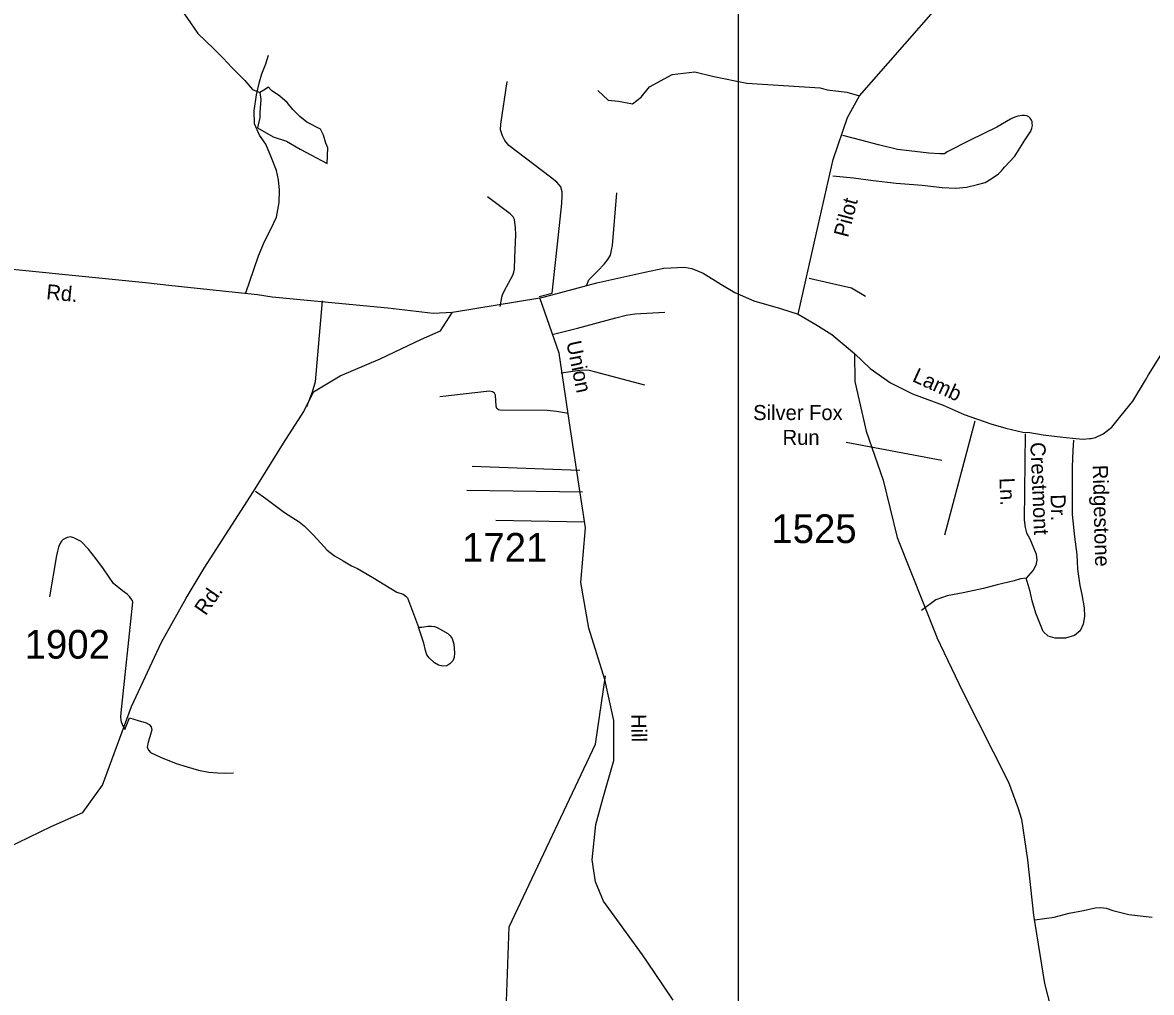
# Model space of a CAD drawing. Extents: x 884530 to 1028605, y 526725 to 653634.
# Drawn here: x 1000281 to 1005201, y 601215 to 605441 of the extents above; entities that cross this region are included whole.
import ezdxf

# ---------------------------------------------------------------- set-up
doc = ezdxf.new("R2010")
doc.units = 0
for name, color, linetype in [('Exist Hydrographic Bay Label', 7, 'Continuous'), ('Exist Hydrographic Creek Single Shore', 7, 'Continuous'), ('Exist Road Non-System Type 51', 7, 'Continuous'), ('Exist Road Non-System Type 51 Label', 7, 'Continuous'), ('Exist Road Secondary Type 51 Attributed', 7, 'Continuous'), ('Exist Road Secondary Type 51 Label', 7, 'Continuous'), ('Exist Road Secondary Type 51 Number Label', 7, 'Continuous'), ('Map Preparation Inset Cut Line', 7, 'Continuous')]:
    doc.layers.add(name, color=color, linetype=linetype)

msp = doc.modelspace()

# ---------------------------------------------------------------- linework, layer by layer
at = {"layer": 'Exist Hydrographic Bay Label'}
msp.add_lwpolyline([(1001315.4, 605135.7), (1001320.2, 605105.4), (1001315.7, 605049.5), (1001314.7, 605027.5), (1001304.8, 604981.8), (1001373.3, 604942.9), (1001430.8, 604924.5), (1001491.4, 604889.9), (1001540.4, 604863.9), (1001583.6, 604840), (1001609.1, 604827), (1001612, 604895), (1001602.8, 604915.4), (1001592.3, 604949.9), (1001579.4, 604976.5), (1001520.5, 605007), (1001489.5, 605032.4), (1001458.6, 605061.6), (1001433.9, 605092.7), (1001403, 605120.1), (1001365.9, 605145.7), (1001352.6, 605160.2), (1001332, 605147), (1001315.4, 605135.7)], dxfattribs=at)
at = {"layer": 'Exist Hydrographic Creek Single Shore'}
for points in [[(1000960.6, 605515.1), (1001013.5, 605440.7), (1001045.6, 605393.4), (1001114.9, 605326.4), (1001155.4, 605286.6), (1001193.7, 605244.9), (1001249.4, 605188.6), (1001283.9, 605149), (1001315.4, 605135.7)], [(1002387.6, 601093.3), (1002401.4, 601500), (1002778.1, 602296.5), (1002821.5, 602594.2)]]:
    msp.add_lwpolyline(points, dxfattribs=at)
at = {"layer": 'Exist Road Non-System Type 51'}
for p, q in [((1002532.9, 604247), (1002590, 604261.2)), ((1004432.1, 603704.2), (1004299.9, 603208)), ((1002710.3, 603489.8), (1002240.8, 603506.8)), ((1002721.4, 603394.8), (1002217.2, 603401.4)), ((1002731, 603263.6), (1002343.9, 603270.6)), ((1000726.7, 602361), (1000747.4, 602410.7))]:
    msp.add_line(p, q, dxfattribs=at)
for points in [[(1001254.8, 604263.8), (1001288.6, 604365.7), (1001309.7, 604424.2), (1001335, 604486.4), (1001363.2, 604541.4), (1001387.8, 604592.6), (1001400.1, 604656.7), (1001400.8, 604710.1), (1001397, 604755.4), (1001387.6, 604796.7), (1001366.6, 604852.1), (1001341.6, 604910.6), (1001314.3, 604950.6), (1001291.5, 604999.8), (1001290.3, 605057), (1001300.3, 605125.8), (1001314.3, 605182.9), (1001324.6, 605217.2), (1001341.8, 605260.7), (1001353.3, 605298.4)], [(1002590, 604261.2), (1002617.1, 604515.4), (1002631.5, 604652.5), (1002633, 604686), (1002633, 604703.5), (1002626.7, 604725.8), (1002620.3, 604733.8), (1002609.2, 604744.9), (1002582.1, 604767.2), (1002400.3, 604906), (1002382.9, 604926.7), (1002373.2, 604947.4), (1002363.7, 604973), (1002365.2, 604998.4), (1002393.9, 605184.9)], [(1003813.3, 604772.9), (1003902.3, 604764.4), (1003988.4, 604752.6), (1004089.2, 604741.4), (1004201.7, 604731.9), (1004288.7, 604722.4), (1004348.9, 604719.2), (1004394.7, 604723.9), (1004443.8, 604735), (1004477.1, 604744.6), (1004502.4, 604760.4), (1004534.1, 604782.6), (1004548.3, 604795.2), (1004561, 604811), (1004605.3, 604858.5), (1004649.6, 604928.2), (1004674.9, 604967.7), (1004680, 604981.3), (1004682.4, 604992.7), (1004682.1, 605001.2), (1004681.3, 605010.5), (1004678.5, 605016.4), (1004673, 605024), (1004666.5, 605029.8), (1004657.6, 605034.3), (1004647.4, 605036.3), (1004638.1, 605036.2), (1004619.6, 605033), (1004605.8, 605028.9), (1004595, 605024.6), (1004586.3, 605020.3), (1004527.7, 604985.2), (1004410.5, 604928.2), (1004310.9, 604877.5), (1004299.8, 604869.6), (1004288.7, 604869.6), (1004279.2, 604869.6), (1004231.7, 604872.7), (1004144.7, 604882.3), (1004094, 604888.6), (1004011.7, 604907.6), (1003934.1, 604928.2), (1003856.2, 604949.2)], [(1002363.3, 604204.3), (1002368.1, 604234.6), (1002370.4, 604244.2), (1002372.4, 604254.6), (1002380.2, 604270.7), (1002418.3, 604340.3), (1002422.3, 604353), (1002425.2, 604366.8), (1002426.2, 604416.7), (1002431.1, 604517.6), (1002429.2, 604547), (1002425.2, 604582.2), (1002419.4, 604595), (1002405.7, 604607.8), (1002359.6, 604642), (1002307.7, 604681.2)], [(1002738.4, 604293.8), (1002749.4, 604320.7), (1002768.2, 604338.4), (1002788.9, 604359.1), (1002816.4, 604387.7), (1002832.2, 604408.4), (1002844, 604427.2), (1002848, 604449.8), (1002852.9, 604469.6), (1002870.7, 604699.3)], [(1003710.2, 604326.7), (1003798.5, 604307.5), (1003894.3, 604285.1), (1003955.5, 604248.4)], [(1001586.3, 604228.6), (1001555.8, 603875.1), (1001544, 603830.8), (1001519.2, 603766.9)], [(1002589.9, 604082.4), (1002700.1, 604109), (1002866.6, 604154.9), (1002912.5, 604166.7), (1002950.2, 604171.9), (1003080.5, 604179.3)], [(1002628.4, 603915), (1002720.5, 603927.7), (1002750.7, 603925.9), (1002772.8, 603920.3), (1002991.5, 603861.7)], [(1002660.5, 603737.9), (1002607.7, 603746.7), (1002568.2, 603750.6), (1002360.6, 603752.4), (1002354.8, 603753.8), (1002348.3, 603759.5), (1002345.7, 603769), (1002342.5, 603817.2), (1002338, 603826), (1002329.9, 603832.5), (1002315.6, 603834.5), (1002100, 603809.5)], [(1004650.5, 603648.2), (1004647.1, 603273.5), (1004651.3, 603241.4), (1004657, 603217.6), (1004670.9, 603191.1), (1004698.6, 603124.7), (1004701.4, 603098.4), (1004697.3, 603076.4), (1004685.9, 603055.1), (1004655.6, 603019.2)], [(1004861, 603620.9), (1004858.8, 603575.9), (1004856.2, 603503.6), (1004855.9, 603297.2), (1004865.6, 603200.6), (1004876.7, 603123.3), (1004879.2, 603059.7), (1004888.9, 602988.5), (1004898.6, 602949.3), (1004908.5, 602890.5), (1004909.9, 602852.9), (1004904.3, 602819.3), (1004890.3, 602790), (1004866.6, 602770.4), (1004826.1, 602757.8), (1004781.4, 602757.8), (1004750.6, 602767.6), (1004729.6, 602787.2), (1004697.5, 602866.8), (1004680.7, 602921.3), (1004672.3, 602961.9), (1004655.6, 603019.2)], [(1001296.6, 603398.3), (1001341.6, 603367), (1001423.3, 603305.6), (1001487, 603265.5), (1001508.3, 603248.5), (1001547.3, 603209), (1001581.3, 603172.8), (1001608.8, 603142.6), (1001641.4, 603116.8), (1001678.9, 603094.9), (1001714.6, 603073.5), (1001740.9, 603061.5), (1001807.9, 603023), (1001912.2, 602958.3), (1001940.7, 602949.5), (1001952.1, 602941.6), (1001959.2, 602933.6), (1002006.8, 602805.8), (1002021.9, 602806.3), (1002047.7, 602810.5), (1002063.5, 602810.2), (1002076.9, 602809.8), (1002088.1, 602804.9), (1002134.2, 602778.4), (1002145.2, 602768.7), (1002153.5, 602757.5), (1002160.6, 602732.8), (1002163.9, 602693.9), (1002161.9, 602674.6), (1002156.4, 602660), (1002143.8, 602646.7), (1002130.4, 602638.5), (1002112.9, 602636.8), (1002094.3, 602641.2), (1002076.1, 602651), (1002053.6, 602672), (1002043.7, 602685.6), (1002037.1, 602704.6), (1002030.1, 602736.7), (1002006.8, 602805.8)], [(1000726.7, 602361), (1000716.1, 602382.8), (1000713, 602391.8), (1000710.5, 602402.4), (1000709.3, 602414.1), (1000710.6, 602432.4), (1000761.6, 602915), (1000760.6, 602922.3), (1000753.3, 602930.6), (1000747, 602940), (1000737.6, 602950.4), (1000716.8, 602964), (1000677.2, 602996.3), (1000633.5, 603059.9), (1000600, 603105.7), (1000568.8, 603146.3), (1000536.5, 603179.8), (1000504.2, 603195.4), (1000489.6, 603199.6), (1000476, 603196.4), (1000466.6, 603193.3), (1000458.3, 603189.1), (1000451, 603181.8), (1000443.7, 603169.3), (1000437.4, 603155.7), (1000433.3, 603138), (1000429.1, 603118.3), (1000398.9, 602938.9)], [(1004655.6, 603019.2), (1004630.3, 603016.4), (1004603.5, 603008.6), (1004528.7, 602991.2), (1004469.7, 602974.5), (1004380.2, 602956.3), (1004310.5, 602942.7), (1004262, 602926), (1004199.1, 602878.6)], [(1000747.4, 602410.7), (1000784.6, 602400.1), (1000820, 602389.5), (1000832.7, 602382.7), (1000841.6, 602372.4), (1000844.6, 602358.3), (1000836.5, 602327.9), (1000828.3, 602305), (1000823.8, 602283.5), (1000829.8, 602270.3), (1000838.6, 602259.9), (1000883, 602239.9), (1000951, 602211.8), (1000998.3, 602197), (1001048.1, 602182.9), (1001093.2, 602174.8), (1001131.7, 602171.1), (1001167.2, 602169.6), (1001201.2, 602171.8)], [(1004692.5, 601531.5), (1004777.7, 601541.9), (1004842.7, 601559.4), (1004905.4, 601571.4), (1004956.1, 601582.7), (1004981, 601584.3), (1005003.6, 601581.2), (1005032.3, 601572.2), (1005102.7, 601554.1), (1005165.8, 601547), (1005204.7, 601541.9)]]:
    msp.add_lwpolyline(points, dxfattribs=at)
at = {"layer": 'Exist Road Non-System Type 51 Label'}
for points in [[(1002788.1, 605144.5), (1002833.3, 605103.4), (1002878.5, 605099.3), (1002940.2, 605086.9), (1002977.2, 605115.7), (1003014.2, 605161), (1003112.9, 605214.5), (1003211.6, 605226.8), (1003293.9, 605206.2), (1003437.8, 605177.4), (1003756.9, 605157.2), (1003788.5, 605148.2), (1003874.1, 605137.3), (1003929.3, 605121.9)], [(1003870.8, 603612.6), (1004287.2, 603534.2)]]:
    msp.add_lwpolyline(points, dxfattribs=at)
at = {"layer": 'Exist Road Secondary Type 51 Attributed'}
msp.add_line((1002155.7, 604178.4), (1002535.5, 604241.3), dxfattribs=at)
for points in [[(1003661.6, 604169.9), (1003741.5, 604524.7), (1003814.5, 604844.7), (1003876.6, 605027.3), (1003929.3, 605121.9), (1004251.5, 605489.5), (1004505.3, 605764.3), (1004613.1, 605893), (1004738.2, 606042.6), (1004773, 606185.2), (1004755.6, 606446.1), (1004720.8, 606801.8), (1004703.4, 607048.8), (1004693, 607375.7)], [(999560.5, 604442.9), (999655.2, 604436.8), (999783.6, 604421.5), (999988.7, 604390.5), (1000816.5, 604308.8), (1000932.2, 604294.8), (1001305.2, 604256.5), (1001368.8, 604246.2), (1001873.6, 604197.4), (1002071, 604174.9), (1002155.7, 604178.4)], [(1002535.5, 604241.3), (1002549.5, 604244.8), (1002583.9, 604253.8), (1002783.9, 604307.1), (1002993.5, 604354.1), (1003076, 604371.5), (1003166.3, 604374.5), (1003198, 604369.4), (1003247.4, 604349.6), (1003323.9, 604301.1), (1003384.8, 604265), (1003467.7, 604228.4), (1003584.6, 604194.4), (1003661.6, 604169.9)], [(1003116.5, 601180.6), (1003035, 601301.6), (1002982.5, 601379.1), (1002813.6, 601612.8), (1002778.9, 601696.7), (1002763.9, 601791.7), (1002779, 601946.1), (1002810.8, 602057.6), (1002858.2, 602225.9), (1002858.2, 602399.9), (1002818.5, 602578.8), (1002748.9, 602802.5), (1002714.2, 603001.3), (1002734, 603239.9), (1002669.5, 603667.3), (1002619.8, 604000.4), (1002535.5, 604241.3)], [(999050.5, 601147.5), (999192, 601269.6), (999485.1, 601438.6), (999914.9, 601707.8), (1000165.2, 601820.9), (1000405.2, 601938), (1000543.8, 601999), (1000629.8, 602118.3), (1000756.5, 602460.7), (1000886.8, 602740.9), (1000994.9, 602932.4), (1001072.6, 603062.8), (1001288.4, 603397.2), (1001418.7, 603608), (1001507.2, 603745.6), (1001548.8, 603831.6), (1001665.3, 603901), (1001840, 603975.9), (1002020.2, 604062), (1002103.4, 604098), (1002155.7, 604178.4)], [(1003661.6, 604169.9), (1003738.3, 604125.3), (1003807.9, 604081.8), (1003906.7, 603998.3)], [(1003906.7, 603998.3), (1003975.1, 603933.7), (1004064.6, 603870.9), (1004160.5, 603822.9), (1004293, 603774.1), (1004385.7, 603733.4), (1004501.3, 603691.9), (1004566, 603674.2), (1004640.1, 603656.6), (1004671.8, 603654.8), (1004728.9, 603643.8), (1004814.7, 603635), (1004871.2, 603628.6), (1004903.2, 603625.5), (1004931.1, 603628.3), (1004938.2, 603628.3), (1004957.6, 603633.6), (1004991.1, 603649.5), (1005028.1, 603677.8), (1005068.7, 603728.9), (1005120.2, 603790.9), (1005176, 603883.4), (1005188.4, 603906.4), (1005249.3, 604002.8)], [(1003906.7, 603998.3), (1003908.5, 603876.5), (1003957.9, 603661.2), (1004031.9, 603446.9), (1004093.7, 603196.6), (1004265.2, 602762.6), (1004265.2, 602760.6), (1004377.5, 602526.9), (1004578.7, 602131.4), (1004618.8, 602020.4), (1004635, 601969.7), (1004661.2, 601792.7), (1004687.2, 601551.7), (1004735.6, 601253.8), (1004761.1, 601151.8), (1004792.9, 600983), (1004812.5, 600869.1)]]:
    msp.add_lwpolyline(points, dxfattribs=at)
at = {"layer": 'Map Preparation Inset Cut Line'}
msp.add_lwpolyline([(985850.1, 565640.1), (985850.1, 581125.7), (1003401.7, 581125.7), (1003401.7, 608590.9), (929019.7, 608590.9), (929019.7, 565640.1)], close=True, dxfattribs=at)

# ---------------------------------------------------------------- texts
at = {"layer": 'Exist Road Non-System Type 51 Label'}
for s, p in [('Silver Fox', (1003465.4, 603708.8)), ('Run', (1003593.7, 603600.6))]:
    msp.add_text(s, height=65.62, dxfattribs=at).set_placement(p)
for s, rotation, p in [('Crestmont', 272.3365, (1004673.2, 603611.4)), ('Ridgestone', 271.3968, (1004945.3, 603512.9)), ('Ln.', 272.3365, (1004538.6, 603456.3)), ('Dr.', 271.3968, (1004761.5, 603384.7))]:
    msp.add_text(s, height=65.62, rotation=rotation, dxfattribs=at).set_placement(p)
at = {"layer": 'Exist Road Secondary Type 51 Label'}
for s, rotation, p in [('Pilot', 75.2918, (1003878.8, 604501.4)), ('Rd.', 354.3635, (1000382.5, 604236.2)), ('Union', 281.6898, (1002650.7, 604047.5)), ('Lamb', 335.4733, (1004154.9, 603879.5)), ('Rd.', 55.3139, (1001079.2, 602853.4)), ('Hill', 270.8512, (1002933.8, 602427.2))]:
    msp.add_text(s, height=65.62, rotation=rotation, dxfattribs=at).set_placement(p)
at = {"layer": 'Exist Road Secondary Type 51 Number Label'}
for s, p in [('1525', (1003544.6, 603173)), ('1721', (1002196.5, 603091.8)), ('1902', (1000290.2, 602669.2))]:
    msp.add_text(s, height=125, dxfattribs=at).set_placement(p)

doc.saveas('drawing.dxf')
